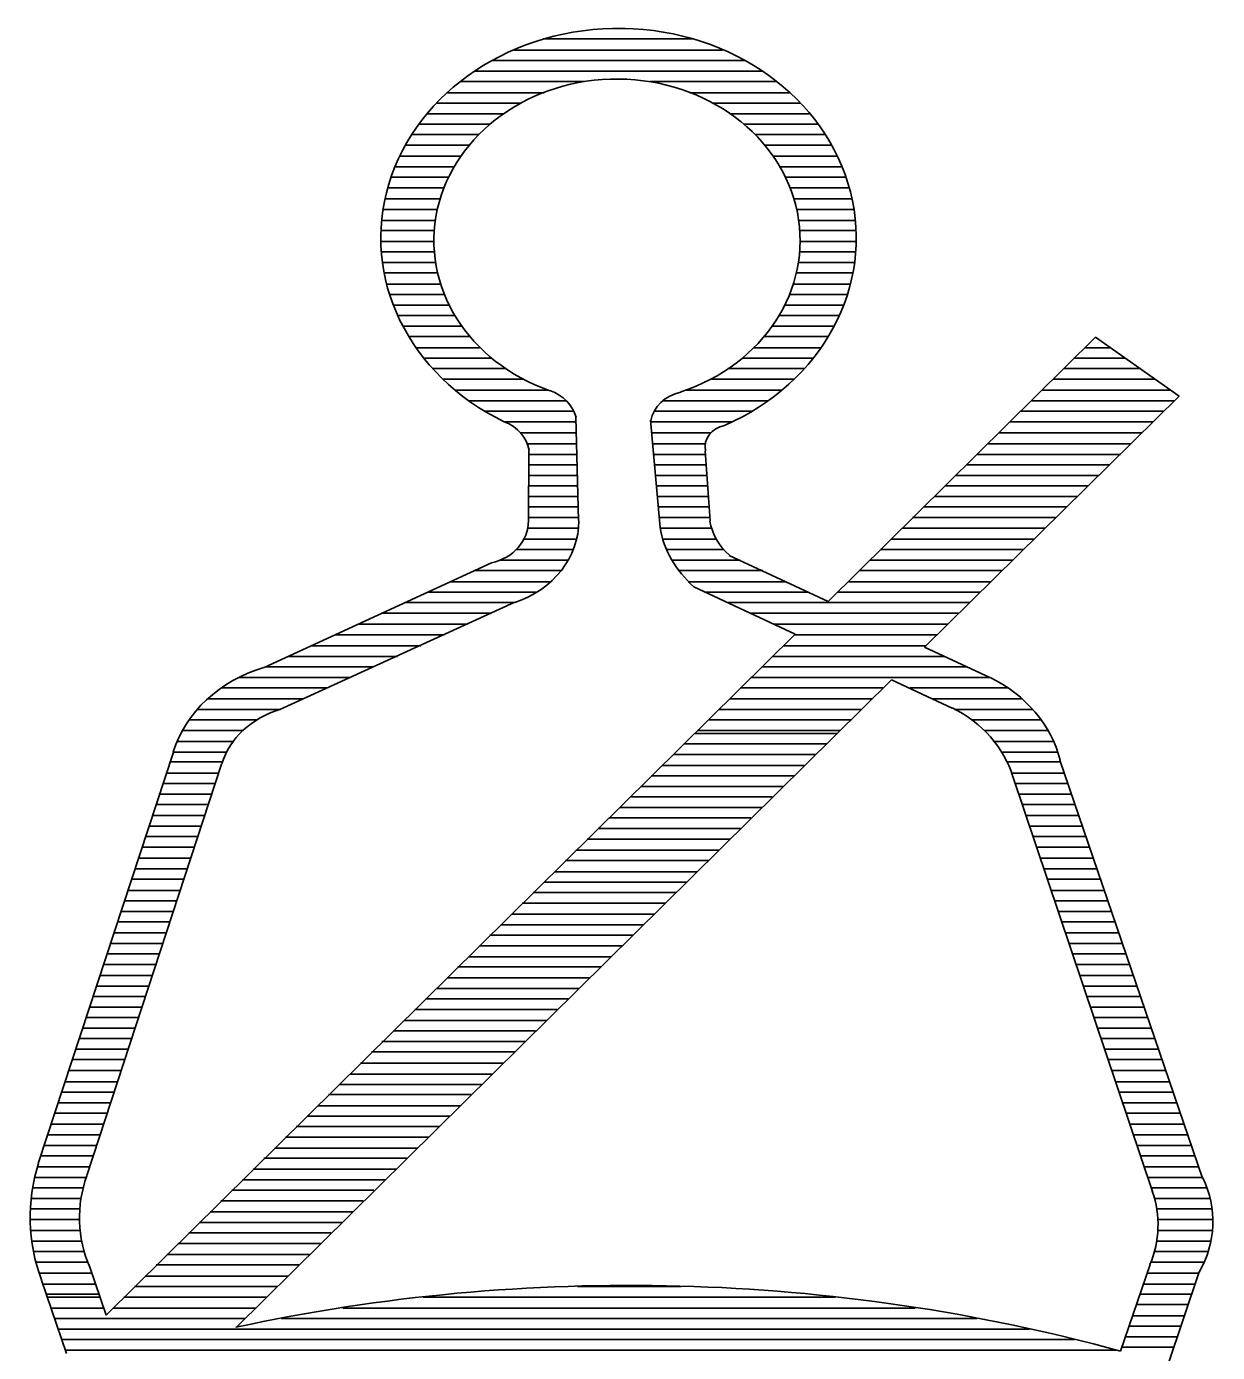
# Model space of a CAD drawing. Extents: x 42133 to 45533, y 41351 to 47951.
# Drawn here: x 42985.87 to 43000.93, y 44248.21 to 44264.98 of the extents above; entities that cross this region are included whole.
import ezdxf

# ---------------------------------------------------------------- set-up
doc = ezdxf.new("R2010")
doc.units = 0
doc.layers.add('P_TRAF_SIGN_SignDetails', color=7, linetype='Continuous')

msp = doc.modelspace()

# ---------------------------------------------------------------- linework, layer by layer
at = {"layer": 'P_TRAF_SIGN_SignDetails'}
for p, q in [((42992.401, 44264.822), (42994.298, 44264.822)), ((42993.276, 44264.955), (42993.438, 44264.955)), ((42992.029, 44264.682), (42994.67, 44264.682)), ((42991.756, 44264.549), (42994.951, 44264.549)), ((42991.534, 44264.416), (42995.165, 44264.416)), ((42991.35, 44264.283), (42992.918, 44264.283)), ((42993.748, 44264.283), (42995.353, 44264.283)), ((42991.058, 44264.01), (42992.121, 44264.01)), ((42991.191, 44264.143), (42992.412, 44264.143)), ((42994.253, 44264.143), (42995.511, 44264.143)), ((42994.545, 44264.01), (42995.652, 44264.01)), ((42990.933, 44263.877), (42991.899, 44263.877)), ((42994.763, 44263.877), (42995.773, 44263.877)), ((42990.833, 44263.745), (42991.726, 44263.745)), ((42994.94, 44263.745), (42995.88, 44263.745)), ((42990.66, 44263.479), (42991.46, 44263.479)), ((42990.737, 44263.612), (42991.586, 44263.612)), ((42995.084, 44263.612), (42995.973, 44263.612)), ((42995.202, 44263.479), (42996.05, 44263.479)), ((42990.59, 44263.339), (42991.357, 44263.339)), ((42995.305, 44263.339), (42996.124, 44263.339)), ((42990.531, 44263.206), (42991.272, 44263.206)), ((42995.393, 44263.206), (42996.179, 44263.206)), ((42990.475, 44263.073), (42991.202, 44263.073)), ((42995.46, 44263.073), (42996.231, 44263.073)), ((42990.438, 44262.94), (42991.143, 44262.94)), ((42995.523, 44262.94), (42996.275, 44262.94)), ((42990.379, 44262.667), (42991.062, 44262.667)), ((42990.402, 44262.8), (42991.099, 44262.8)), ((42995.567, 44262.8), (42996.305, 44262.8)), ((42995.6, 44262.667), (42996.331, 44262.667)), ((42990.357, 44262.527), (42991.04, 44262.527)), ((42995.63, 44262.527), (42996.349, 44262.527)), ((42990.346, 44262.402), (42991.025, 44262.402)), ((42995.641, 44262.402), (42996.36, 44262.402)), ((42990.346, 44262.261), (42991.018, 44262.261)), ((42995.644, 44262.261), (42996.36, 44262.261)), ((42990.35, 44262.129), (42991.025, 44262.129)), ((42990.361, 44261.996), (42991.04, 44261.996)), ((42995.622, 44261.996), (42996.338, 44261.996)), ((42995.641, 44262.129), (42996.353, 44262.129)), ((42990.391, 44261.863), (42991.069, 44261.863)), ((42995.596, 44261.863), (42996.316, 44261.863)), ((42990.424, 44261.723), (42991.103, 44261.723)), ((42995.563, 44261.723), (42996.29, 44261.723)), ((42990.461, 44261.59), (42991.154, 44261.59)), ((42995.515, 44261.59), (42996.246, 44261.59)), ((42990.509, 44261.457), (42991.213, 44261.457)), ((42990.564, 44261.324), (42991.283, 44261.324)), ((42995.382, 44261.324), (42996.146, 44261.324)), ((42995.449, 44261.457), (42996.201, 44261.457)), ((42990.63, 44261.191), (42991.372, 44261.191)), ((42995.294, 44261.191), (42996.08, 44261.191)), ((42990.708, 44261.059), (42991.479, 44261.059)), ((42995.187, 44261.059), (42996.006, 44261.059)), ((42996.006, 44257.709), (42999.385, 44261.051)), ((42999.385, 44261.051), (43000.441, 44260.306)), ((42990.793, 44260.918), (42991.597, 44260.918)), ((42995.061, 44260.918), (42995.917, 44260.918)), ((42999.256, 44260.918), (42999.566, 44260.918)), ((42990.889, 44260.786), (42991.748, 44260.786)), ((42991.007, 44260.653), (42991.929, 44260.653)), ((42994.737, 44260.653), (42995.696, 44260.653)), ((42994.917, 44260.786), (42995.814, 44260.786)), ((42998.983, 44260.653), (42999.954, 44260.653)), ((42999.116, 44260.786), (42999.758, 44260.786)), ((42991.136, 44260.52), (42992.154, 44260.52)), ((42994.512, 44260.52), (42995.567, 44260.52)), ((42998.847, 44260.52), (43000.138, 44260.52)), ((42991.287, 44260.38), (42992.46, 44260.38)), ((42994.202, 44260.38), (42995.416, 44260.38)), ((43000.441, 44260.306), (42997.223, 44257.133)), ((42998.71, 44260.38), (43000.334, 44260.38)), ((42991.46, 44260.247), (42992.685, 44260.247)), ((42993.91, 44260.247), (42995.246, 44260.247)), ((42998.577, 44260.247), (43000.374, 44260.247)), ((42991.663, 44260.114), (42992.781, 44260.114)), ((42991.918, 44259.981), (42992.814, 44259.981)), ((42992.848, 44258.734), (42992.814, 44260.04)), ((42993.759, 44260.003), (42993.881, 44258.646)), ((42993.766, 44259.981), (42994.788, 44259.981)), ((42993.803, 44260.114), (42995.036, 44260.114)), ((42998.301, 44259.981), (43000.105, 44259.981)), ((42998.437, 44260.114), (43000.241, 44260.114)), ((42992.11, 44259.841), (42992.822, 44259.841)), ((42993.777, 44259.841), (42994.523, 44259.841)), ((42998.161, 44259.841), (42999.976, 44259.841)), ((42992.198, 44259.701), (42992.822, 44259.701)), ((42993.789, 44259.701), (42994.449, 44259.701)), ((42998.028, 44259.701), (42999.836, 44259.701)), ((42992.213, 44258.727), (42992.22, 44259.62)), ((42992.22, 44259.568), (42992.826, 44259.568)), ((42993.8, 44259.568), (42994.456, 44259.568)), ((42994.449, 44259.612), (42994.512, 44258.727)), ((42997.891, 44259.568), (42999.699, 44259.568)), ((42992.22, 44259.435), (42992.833, 44259.435)), ((42992.22, 44259.302), (42992.833, 44259.302)), ((42993.811, 44259.435), (42994.46, 44259.435)), ((42993.822, 44259.302), (42994.471, 44259.302)), ((42997.618, 44259.302), (42999.426, 44259.302)), ((42997.758, 44259.435), (42999.566, 44259.435)), ((42992.22, 44259.17), (42992.837, 44259.17)), ((42993.833, 44259.17), (42994.478, 44259.17)), ((42997.482, 44259.17), (42999.29, 44259.17)), ((42992.213, 44259.037), (42992.844, 44259.037)), ((42993.848, 44259.037), (42994.49, 44259.037)), ((42997.349, 44259.037), (42999.157, 44259.037)), ((42992.213, 44258.904), (42992.844, 44258.904)), ((42993.859, 44258.904), (42994.501, 44258.904)), ((42997.209, 44258.904), (42999.016, 44258.904)), ((42992.202, 44258.638), (42992.844, 44258.638)), ((42992.213, 44258.771), (42992.848, 44258.771)), ((42993.87, 44258.771), (42994.504, 44258.771)), ((42993.881, 44258.638), (42994.53, 44258.638)), ((42996.939, 44258.638), (42998.747, 44258.638)), ((42997.072, 44258.771), (42998.88, 44258.771)), ((42992.154, 44258.498), (42992.822, 44258.498)), ((42993.91, 44258.498), (42994.585, 44258.498)), ((42996.803, 44258.498), (42998.607, 44258.498)), ((42992.058, 44258.365), (42992.778, 44258.365)), ((42993.962, 44258.365), (42994.681, 44258.365)), ((42994.751, 44258.292), (42996.006, 44257.709)), ((42996.666, 44258.365), (42998.47, 44258.365)), ((42988.874, 44256.875), (42991.745, 44258.196)), ((42991.745, 44258.196), (42991.745, 44258.196)), ((42991.855, 44258.233), (42992.715, 44258.233)), ((42994.025, 44258.233), (42994.892, 44258.233)), ((42996.533, 44258.233), (42998.334, 44258.233)), ((42991.232, 44257.959), (42992.497, 44257.959)), ((42991.523, 44258.1), (42992.619, 44258.1)), ((42994.117, 44258.1), (42995.176, 44258.1)), ((42994.235, 44257.959), (42995.467, 44257.959)), ((42996.264, 44257.959), (42998.061, 44257.959)), ((42996.397, 44258.1), (42998.197, 44258.1)), ((42990.94, 44257.827), (42992.316, 44257.827)), ((42994.305, 44257.893), (42995.585, 44257.295)), ((42994.449, 44257.827), (42995.751, 44257.827)), ((42996.124, 44257.827), (42997.924, 44257.827)), ((42989.07, 44256.343), (42992.04, 44257.701)), ((42990.649, 44257.694), (42992.029, 44257.694)), ((42994.737, 44257.694), (42997.792, 44257.694)), ((42990.35, 44257.561), (42991.733, 44257.561)), ((42995.024, 44257.561), (42997.651, 44257.561)), ((42995.585, 44257.295), (42986.874, 44248.684)), ((42989.767, 44257.288), (42991.147, 44257.288)), ((42990.058, 44257.421), (42991.438, 44257.421)), ((42995.309, 44257.421), (42997.515, 44257.421)), ((42995.574, 44257.288), (42997.382, 44257.288)), ((42989.476, 44257.148), (42990.852, 44257.148)), ((42995.438, 44257.148), (42997.242, 44257.148)), ((42998.05, 44256.749), (42997.223, 44257.133)), ((42989.188, 44257.015), (42990.557, 44257.015)), ((42995.305, 44257.015), (42997.471, 44257.015)), ((42988.889, 44256.882), (42990.254, 44256.882)), ((42995.165, 44256.882), (42997.758, 44256.882)), ((42988.328, 44256.617), (42989.671, 44256.617)), ((42988.52, 44248.529), (42996.803, 44256.72)), ((42988.553, 44256.749), (42989.963, 44256.749)), ((42994.895, 44256.617), (42996.696, 44256.617)), ((42995.028, 44256.749), (42998.042, 44256.749)), ((42996.803, 44256.72), (42997.574, 44256.358)), ((42997.039, 44256.617), (42998.275, 44256.617)), ((42988.166, 44256.476), (42989.372, 44256.476)), ((42994.763, 44256.476), (42996.563, 44256.476)), ((42997.319, 44256.476), (42998.448, 44256.476)), ((42988.029, 44256.343), (42989.077, 44256.343)), ((42994.622, 44256.343), (42996.426, 44256.343)), ((42997.6, 44256.343), (42998.585, 44256.343)), ((42987.926, 44256.211), (42988.782, 44256.211)), ((42994.49, 44256.211), (42996.297, 44256.211)), ((42997.817, 44256.211), (42998.699, 44256.211)), ((42987.778, 44255.938), (42988.487, 44255.938)), ((42987.841, 44256.078), (42988.605, 44256.078)), ((42994.316, 44256.041), (42996.124, 44256.041)), ((42994.353, 44256.078), (42996.157, 44256.078)), ((42997.976, 44256.078), (42998.784, 44256.078)), ((42998.094, 44255.938), (42998.854, 44255.938)), ((42986.015, 44250.603), (42987.727, 44255.805)), ((42987.727, 44255.805), (42988.402, 44255.805)), ((42994.047, 44255.775), (42995.847, 44255.775)), ((42994.18, 44255.908), (42995.987, 44255.908)), ((42998.194, 44255.805), (42998.909, 44255.805)), ((42986.631, 44250.448), (42988.335, 44255.65)), ((42987.679, 44255.679), (42988.339, 44255.679)), ((42993.91, 44255.635), (42995.707, 44255.635)), ((42998.268, 44255.679), (42998.946, 44255.679)), ((42998.935, 44255.702), (43000.736, 44250.418)), ((42987.631, 44255.539), (42988.299, 44255.539)), ((42993.77, 44255.502), (42995.574, 44255.502)), ((42998.323, 44255.539), (42998.994, 44255.539)), ((42998.338, 44255.495), (43000.105, 44250.248)), ((42987.542, 44255.274), (42988.21, 44255.274)), ((42987.587, 44255.406), (42988.254, 44255.406)), ((42993.637, 44255.369), (42995.438, 44255.369)), ((42998.363, 44255.406), (42999.039, 44255.406)), ((42998.415, 44255.274), (42999.087, 44255.274)), ((42987.502, 44255.141), (42988.169, 44255.141)), ((42993.372, 44255.104), (42995.165, 44255.104)), ((42993.504, 44255.237), (42995.297, 44255.237)), ((42998.463, 44255.141), (42999.127, 44255.141)), ((42987.457, 44255.001), (42988.121, 44255.001)), ((42993.231, 44254.971), (42995.028, 44254.971)), ((42998.511, 44255.001), (42999.179, 44255.001)), ((42987.409, 44254.868), (42988.077, 44254.868)), ((42993.095, 44254.838), (42994.895, 44254.838)), ((42998.555, 44254.868), (42999.223, 44254.868)), ((42987.325, 44254.602), (42987.992, 44254.602)), ((42987.369, 44254.735), (42988.037, 44254.735)), ((42992.955, 44254.705), (42994.759, 44254.705)), ((42998.596, 44254.735), (42999.267, 44254.735)), ((42998.644, 44254.602), (42999.312, 44254.602)), ((42987.28, 44254.462), (42987.948, 44254.462)), ((42992.682, 44254.432), (42994.49, 44254.432)), ((42992.814, 44254.565), (42994.622, 44254.565)), ((42998.688, 44254.462), (42999.36, 44254.462)), ((42987.24, 44254.329), (42987.907, 44254.329)), ((42992.545, 44254.292), (42994.349, 44254.292)), ((42998.729, 44254.329), (42999.404, 44254.329)), ((42987.195, 44254.196), (42987.856, 44254.196)), ((42992.412, 44254.159), (42994.213, 44254.159)), ((42998.78, 44254.196), (42999.452, 44254.196)), ((42987.103, 44253.923), (42987.771, 44253.923)), ((42987.147, 44254.056), (42987.812, 44254.056)), ((42992.272, 44254.027), (42994.08, 44254.027)), ((42998.825, 44254.056), (42999.492, 44254.056)), ((42998.869, 44253.923), (42999.544, 44253.923)), ((42987.059, 44253.79), (42987.727, 44253.79)), ((42992.003, 44253.753), (42993.803, 44253.753)), ((42992.136, 44253.894), (42993.943, 44253.894)), ((42998.913, 44253.79), (42999.588, 44253.79)), ((42987.018, 44253.658), (42987.682, 44253.658)), ((42991.863, 44253.621), (42993.67, 44253.621)), ((42998.957, 44253.658), (42999.633, 44253.658)), ((42986.974, 44253.517), (42987.638, 44253.517)), ((42991.726, 44253.488), (42993.534, 44253.488)), ((42999.005, 44253.517), (42999.684, 44253.517)), ((42986.886, 44253.252), (42987.542, 44253.252)), ((42986.926, 44253.385), (42987.587, 44253.385)), ((42991.597, 44253.355), (42993.401, 44253.355)), ((42999.05, 44253.385), (42999.729, 44253.385)), ((42999.094, 44253.252), (42999.773, 44253.252)), ((42986.841, 44253.119), (42987.502, 44253.119)), ((42991.32, 44253.089), (42993.128, 44253.089)), ((42991.46, 44253.215), (42993.261, 44253.215)), ((42999.138, 44253.119), (42999.817, 44253.119)), ((42986.797, 44252.979), (42987.457, 44252.979)), ((42991.187, 44252.949), (42992.988, 44252.949)), ((42999.183, 44252.979), (42999.865, 44252.979)), ((42986.756, 44252.846), (42987.413, 44252.846)), ((42991.051, 44252.816), (42992.855, 44252.816)), ((42999.23, 44252.846), (42999.909, 44252.846)), ((42986.66, 44252.58), (42987.325, 44252.58)), ((42986.712, 44252.713), (42987.373, 44252.713)), ((42990.918, 44252.684), (42992.715, 44252.684)), ((42999.275, 44252.713), (42999.957, 44252.713)), ((42999.319, 44252.58), (42999.998, 44252.58)), ((42986.62, 44252.447), (42987.28, 44252.447)), ((42990.778, 44252.551), (42992.578, 44252.551)), ((42999.363, 44252.447), (43000.05, 44252.447)), ((42986.576, 44252.315), (42987.24, 44252.315)), ((42990.509, 44252.278), (42992.305, 44252.278)), ((42990.641, 44252.411), (42992.446, 44252.411)), ((42999.408, 44252.315), (43000.094, 44252.315)), ((42986.531, 44252.182), (42987.195, 44252.182)), ((42990.361, 44252.145), (42992.169, 44252.145)), ((42999.459, 44252.182), (43000.138, 44252.182)), ((42986.446, 44251.916), (42987.111, 44251.916)), ((42986.491, 44252.049), (42987.151, 44252.049)), ((42990.228, 44252.012), (42992.036, 44252.012)), ((42999.5, 44252.049), (43000.182, 44252.049)), ((42999.544, 44251.916), (43000.23, 44251.916)), ((42986.398, 44251.776), (42987.059, 44251.776)), ((42990.092, 44251.872), (42991.899, 44251.872)), ((42999.592, 44251.776), (43000.275, 44251.776)), ((42986.358, 44251.636), (42987.018, 44251.636)), ((42989.819, 44251.599), (42991.626, 44251.599)), ((42989.959, 44251.732), (42991.759, 44251.732)), ((42999.633, 44251.636), (43000.323, 44251.636)), ((42986.314, 44251.503), (42986.974, 44251.503)), ((42989.686, 44251.473), (42991.49, 44251.473)), ((42999.684, 44251.503), (43000.363, 44251.503)), ((42986.269, 44251.37), (42986.93, 44251.37)), ((42989.553, 44251.333), (42991.357, 44251.333)), ((42999.729, 44251.37), (43000.415, 44251.37)), ((42986.177, 44251.097), (42986.845, 44251.097)), ((42986.229, 44251.237), (42986.889, 44251.237)), ((42989.416, 44251.2), (42991.221, 44251.2)), ((42999.769, 44251.237), (43000.459, 44251.237)), ((42999.817, 44251.097), (43000.503, 44251.097)), ((42986.133, 44250.964), (42986.797, 44250.964)), ((42989.143, 44250.935), (42990.951, 44250.935)), ((42989.276, 44251.068), (42991.084, 44251.068)), ((42999.858, 44250.964), (43000.548, 44250.964)), ((42986.092, 44250.831), (42986.756, 44250.831)), ((42989.007, 44250.795), (42990.815, 44250.795)), ((42999.909, 44250.831), (43000.599, 44250.831)), ((42986.048, 44250.699), (42986.712, 44250.699)), ((42988.867, 44250.669), (42990.675, 44250.669)), ((42999.954, 44250.699), (43000.64, 44250.699)), ((42985.974, 44250.426), (42986.627, 44250.426)), ((42986.007, 44250.558), (42986.668, 44250.558)), ((42988.734, 44250.529), (42990.542, 44250.529)), ((42999.994, 44250.558), (43000.688, 44250.558)), ((43000.042, 44250.426), (43000.736, 44250.426)), ((42985.948, 44250.293), (42986.583, 44250.293)), ((42988.465, 44250.263), (42990.261, 44250.263)), ((42988.597, 44250.396), (42990.405, 44250.396)), ((43000.086, 44250.293), (43000.791, 44250.293)), ((42985.926, 44250.16), (42986.553, 44250.16)), ((42988.324, 44250.13), (42990.125, 44250.13)), ((43000.127, 44250.16), (43000.828, 44250.16)), ((42985.915, 44250.027), (42986.539, 44250.027)), ((42988.188, 44249.99), (42989.992, 44249.99)), ((43000.157, 44250.027), (43000.858, 44250.027)), ((42985.915, 44249.894), (42986.531, 44249.894)), ((42985.919, 44249.754), (42986.542, 44249.754)), ((42988.055, 44249.857), (42989.856, 44249.857)), ((43000.171, 44249.894), (43000.865, 44249.894)), ((43000.171, 44249.754), (43000.861, 44249.754)), ((42985.937, 44249.621), (42986.565, 44249.621)), ((42987.782, 44249.592), (42989.583, 44249.592)), ((42987.922, 44249.725), (42989.715, 44249.725)), ((43000.157, 44249.621), (43000.846, 44249.621)), ((42985.959, 44249.488), (42986.598, 44249.488)), ((42987.642, 44249.452), (42989.446, 44249.452)), ((43000.127, 44249.488), (43000.806, 44249.488)), ((42985.985, 44249.356), (42986.638, 44249.356)), ((42986.874, 44248.684), (42986.668, 44249.289)), ((42987.509, 44249.319), (42989.313, 44249.319)), ((43000.075, 44249.326), (42999.699, 44248.227)), ((43000.083, 44249.356), (43000.758, 44249.356)), ((43000.695, 44249.23), (43000.3, 44248.05)), ((42986.026, 44249.215), (42986.69, 44249.215)), ((42986.373, 44248.197), (42986.055, 44249.127)), ((42986.07, 44249.075), (42986.738, 44249.075)), ((42987.369, 44249.179), (42989.177, 44249.179)), ((42999.987, 44249.075), (43000.644, 44249.075)), ((43000.038, 44249.215), (43000.695, 44249.215)), ((42986.122, 44248.95), (42986.779, 44248.95)), ((42986.133, 44248.913), (42986.79, 44248.913)), ((42987.099, 44248.913), (42988.907, 44248.913)), ((42987.232, 44249.046), (42989.04, 44249.046)), ((42990.885, 44248.913), (42996.094, 44248.913)), ((42992.833, 44249.046), (42994.146, 44249.046)), ((42999.946, 44248.95), (43000.603, 44248.95)), ((42986.173, 44248.773), (42986.841, 44248.773)), ((42986.963, 44248.773), (42988.767, 44248.773)), ((42989.867, 44248.773), (42997.105, 44248.773)), ((42999.898, 44248.817), (43000.559, 44248.817)), ((42986.221, 44248.64), (42988.631, 44248.64)), ((42989.088, 44248.64), (42997.888, 44248.64)), ((42999.854, 44248.677), (43000.511, 44248.677)), ((42986.262, 44248.507), (42998.548, 44248.507)), ((42999.762, 44248.411), (43000.418, 44248.411)), ((42999.806, 44248.544), (43000.47, 44248.544)), ((42986.306, 44248.374), (42999.123, 44248.374)), ((42986.358, 44248.241), (42999.64, 44248.241)), ((42999.699, 44248.227), (42999.699, 44248.227)), ((42999.717, 44248.278), (43000.374, 44248.278))]:
    msp.add_line(p, q, dxfattribs=at)
for centre, major_axis, start_param, end_param in [((42993.353, 44262.306), (3.006, 0), 5.174982, 10.494588), ((42993.334, 44262.274), (2.315, 0), 5.06884, 10.620583), ((42992.283, 44259.925), (0.549, 0), 0.235526, 1.192514), ((42994.25, 44259.932), (0.492, 0), 1.795903, 2.995795), ((42991.7, 44259.554), (0.527, 0), 0.146439, 1.16344), ((42994.761, 44259.665), (-0.313, 0), 4.926514, 6.462499), ((42991.801, 44259.68), (-0.427, 0), 2.986424, 3.006713), ((42991.594, 44258.726), (-0.62, 0), 1.81892, 3.145755), ((42991.609, 44258.725), (-1.242, 0), 1.925506, 3.14681), ((42995.362, 44258.834), (-1.499, 0), 0.14233, 0.790157), ((42995.362, 44258.834), (-0.862, 0), 0.14233, 0.790157), ((42989.435, 44255.389), (1.777, 0), 1.894184, 2.871889), ((42997.164, 44255.35), (1.818, 0), 0.221508, 1.060715), ((42989.435, 44255.389), (1.14, 0), 1.894184, 2.871889), ((42996.784, 44255.124), (1.612, 0), 0.262129, 1.059163), ((42988.818, 44249.923), (-2.904, 0), 6.014579, 6.597989), ((42988.519, 44249.916), (-1.982, 0), 5.974416, 6.648635), ((42999.273, 44249.866), (1.596, 0), 5.813538, 6.686749), ((42998.535, 44249.825), (1.64, 0), 5.928462, 6.581377), ((42993.49, 44230.614), (20.919, 0), 1.269452, 1.810944)]:
    msp.add_ellipse(centre, major_axis=major_axis, ratio=0.881805, start_param=start_param, end_param=end_param, dxfattribs=at)

doc.saveas('drawing.dxf')
